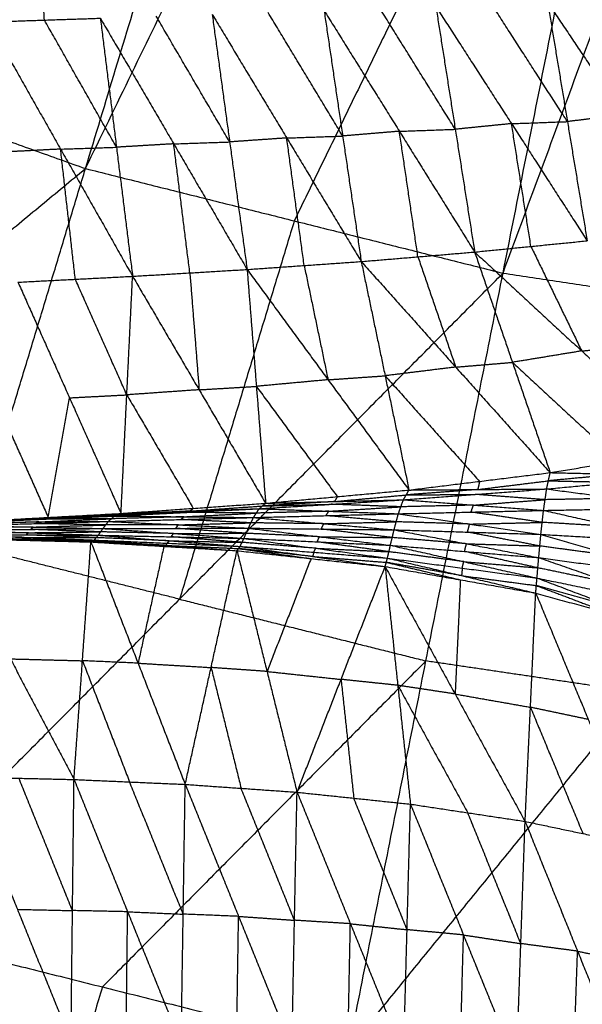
# Model space of a CAD drawing. Header units: millimetres. Extents: x -106 to 110, y -96 to 120.
# Tile 525 of 656: x -11.28 to -5.78, y -37.29 to -27.66. Entities that reach past the tile are written whole.
import ezdxf

# ---------------------------------------------------------------- set-up
doc = ezdxf.new("R2010")
doc.units = ezdxf.units.MM
doc.header["$MEASUREMENT"] = 0
doc.layers.add('Default', color=7, linetype='Continuous', true_color=0x000000)

msp = doc.modelspace()

# ---------------------------------------------------------------- linework, layer by layer
at = {"layer": 'Default'}
for points in [[(-14.606, -27.6985, 3.8092), (-11.4936, -20.1845, 3.779), (-8.3812, -12.6706, 3.7488)], [(-14.606, -27.6985, 3.8092), (-10.2622, -20.6251, 3.779), (-5.9183, -13.5518, 3.7488)], [(-10.6401, -29.1175, 3.8092), (-8.2792, -21.3346, 3.779), (-5.9183, -13.5518, 3.7488)], [(-10.6401, -29.1175, 3.8092), (-7.0105, -21.6524, 3.779), (-3.3809, -14.1874, 3.7488)], [(-6.5543, -30.1409, 3.8092), (-4.9676, -22.1642, 3.779), (-3.3809, -14.1874, 3.7488)], [(-6.5543, -30.1409, 3.8092), (-3.6739, -22.3561, 3.779), (-0.7935, -14.5712, 3.7488)], [(-8.2792, -21.3346, 3.779), (-10.4512, -24.8713, 3.7941), (-12.6231, -28.408, 3.8092)], [(-4.9676, -22.1642, 3.779), (-6.7824, -25.8967, 3.7941), (-8.5972, -29.6292, 3.8092)], [(-11.0416, -27.6653, -2.7324), (-11.0877, -27.0056, -2.8125), (-11.1339, -26.3458, -2.8927)], [(-7.2115, -27.5329, -2.5517), (-7.0217, -28.7336, -2.0772), (-6.8319, -29.9342, -1.6026)], [(-7.2115, -27.5329, -2.5517), (-6.4711, -28.6784, -2.0482), (-5.7308, -29.824, -1.5447)], [(-5.9241, -28.6585, -2.0042), (-6.2942, -28.0858, -2.256), (-6.6644, -27.513, -2.5078)], [(-6.1174, -27.4931, -2.4638), (-5.9241, -28.6585, -2.0042), (-5.7308, -29.824, -1.5447)], [(-6.1174, -27.4931, -2.4638), (-5.3795, -28.5925, -1.9705), (-4.6417, -29.6918, -1.4772)], [(-9.2292, -28.8574, -2.1834), (-9.5883, -28.243, -2.4412), (-9.9474, -27.6286, -2.699)], [(-9.4, -27.6101, -2.679), (-9.2292, -28.8574, -2.1834), (-9.0584, -30.1048, -1.6879)], [(-9.4, -27.6101, -2.679), (-8.6709, -28.8185, -2.1647), (-7.9418, -30.027, -1.6504)], [(-8.1235, -28.7996, -2.1369), (-8.488, -28.1954, -2.3941), (-8.8526, -27.5911, -2.6512)], [(-8.3052, -27.5722, -2.6235), (-8.1235, -28.7996, -2.1369), (-7.9418, -30.027, -1.6504)], [(-8.3052, -27.5722, -2.6235), (-7.5685, -28.7532, -2.113), (-6.8319, -29.9342, -1.6026)], [(-7.0217, -28.7336, -2.0772), (-7.39, -28.1431, -2.3324), (-7.7583, -27.5526, -2.5876)], [(-14.606, -27.6985, 3.8092), (-12.6231, -28.408, 3.8092), (-10.6401, -29.1175, 3.8092)], [(-11.5885, -27.6836, -2.7457), (-11.0416, -27.6653, -2.7324), (-10.4947, -27.6471, -2.7191)], [(-11.5885, -27.6836, -2.7457), (-10.8838, -28.9275, -2.2306), (-10.1791, -30.1714, -1.7155)], [(-10.3369, -28.9092, -2.2173), (-10.6893, -28.2873, -2.4749), (-11.0416, -27.6653, -2.7324)], [(-10.4947, -27.6471, -2.7191), (-10.3369, -28.9092, -2.2173), (-10.1791, -30.1714, -1.7155)], [(-10.4947, -27.6471, -2.7191), (-9.7766, -28.876, -2.2035), (-9.0584, -30.1048, -1.6879)], [(-5.3795, -28.5925, -1.9705), (-5.6518, -28.6255, -1.9874), (-5.9241, -28.6585, -2.0042)], [(-6.4711, -28.6784, -2.0482), (-6.7464, -28.706, -2.0627), (-7.0217, -28.7336, -2.0772)], [(-6.4711, -28.6784, -2.0482), (-6.1976, -28.6685, -2.0262), (-5.9241, -28.6585, -2.0042)], [(-6.2813, -29.8791, -1.5737), (-6.3762, -29.2788, -1.8109), (-6.4711, -28.6784, -2.0482)], [(-7.5685, -28.7532, -2.113), (-7.846, -28.7764, -2.125), (-8.1235, -28.7996, -2.1369)], [(-7.5685, -28.7532, -2.113), (-7.2951, -28.7434, -2.0951), (-7.0217, -28.7336, -2.0772)], [(-7.3868, -29.9806, -1.6265), (-7.4777, -29.3669, -1.8698), (-7.5685, -28.7532, -2.113)], [(-9.7766, -28.876, -2.2035), (-10.0567, -28.8926, -2.2104), (-10.3369, -28.9092, -2.2173)], [(-9.7766, -28.876, -2.2035), (-9.5029, -28.8667, -2.1934), (-9.2292, -28.8574, -2.1834)], [(-9.6188, -30.1381, -1.7017), (-9.6977, -29.507, -1.9526), (-9.7766, -28.876, -2.2035)], [(-8.6709, -28.8185, -2.1647), (-8.95, -28.838, -2.174), (-9.2292, -28.8574, -2.1834)], [(-8.6709, -28.8185, -2.1647), (-8.3972, -28.8091, -2.1508), (-8.1235, -28.7996, -2.1369)], [(-8.5001, -30.0659, -1.6691), (-8.5855, -29.4422, -1.9169), (-8.6709, -28.8185, -2.1647)], [(-10.8838, -28.9275, -2.2306), (-11.1642, -28.9419, -2.2353), (-11.4446, -28.9564, -2.2401)], [(-10.8838, -28.9275, -2.2306), (-10.6104, -28.9184, -2.224), (-10.3369, -28.9092, -2.2173)], [(-10.7399, -30.2003, -1.725), (-10.8119, -29.5639, -1.9778), (-10.8838, -28.9275, -2.2306)], [(-17.5657, -34.8437, 3.8611), (-14.1029, -31.9806, 3.8351), (-10.6401, -29.1175, 3.8092)], [(-12.8852, -36.5184, 3.8611), (-11.7627, -32.818, 3.8351), (-10.6401, -29.1175, 3.8092)], [(-10.6401, -29.1175, 3.8092), (-8.5972, -29.6292, 3.8092), (-6.5543, -30.1409, 3.8092)], [(-8.5972, -29.6292, 3.8092), (-9.1585, -31.4794, 3.8222), (-9.7197, -33.3297, 3.8351)], [(-6.8319, -29.9342, -1.6026), (-6.2813, -29.8791, -1.5737), (-5.7308, -29.824, -1.5447)], [(-7.9418, -30.027, -1.6504), (-7.3868, -29.9806, -1.6265), (-6.8319, -29.9342, -1.6026)], [(-6.8319, -29.9342, -1.6026), (-6.4623, -31.0131, -0.7574), (-6.0927, -32.092, 0.0878)], [(-6.8319, -29.9342, -1.6026), (-5.7843, -30.9017, -0.7587), (-4.7367, -31.8692, 0.0852)], [(-6.2813, -29.8791, -1.5737), (-6.0328, -30.3904, -1.1662), (-5.7843, -30.9017, -0.7587)], [(-9.0584, -30.1048, -1.6879), (-8.5001, -30.0659, -1.6691), (-7.9418, -30.027, -1.6504)], [(-7.9418, -30.027, -1.6504), (-7.7081, -31.1445, -0.78), (-7.4743, -32.262, 0.0903)], [(-7.9418, -30.027, -1.6504), (-7.0173, -31.0595, -0.7813), (-6.0927, -32.092, 0.0878)], [(-7.3868, -29.9806, -1.6265), (-7.202, -30.52, -1.2039), (-7.0173, -31.0595, -0.7813)], [(-12.8852, -36.5184, 3.8611), (-9.7197, -33.3297, 3.8351), (-6.5543, -30.1409, 3.8092)], [(-10.1791, -30.1714, -1.7155), (-9.6188, -30.1381, -1.7017), (-9.0584, -30.1048, -1.6879)], [(-9.6188, -30.1381, -1.7017), (-9.5735, -30.7098, -1.2565), (-9.5282, -31.2814, -0.8113)], [(-9.0584, -30.1048, -1.6879), (-8.9679, -31.2481, -0.7975), (-8.8773, -32.3915, 0.0929)], [(-9.0584, -30.1048, -1.6879), (-8.2664, -31.1834, -0.7988), (-7.4743, -32.262, 0.0903)], [(-8.5001, -30.0659, -1.6691), (-8.3832, -30.6247, -1.2339), (-8.2664, -31.1834, -0.7988)], [(-8.0631, -37.7263, 3.8611), (-7.3087, -33.9336, 3.8351), (-6.5543, -30.1409, 3.8092)], [(-6.5543, -30.1409, 3.8092), (-4.4711, -30.45, 3.8092), (-2.3878, -30.759, 3.8092)], [(-11.3006, -30.2292, -1.7344), (-10.7399, -30.2003, -1.725), (-10.1791, -30.1714, -1.7155)], [(-11.3006, -30.2292, -1.7344), (-10.7965, -31.3601, -0.8194), (-10.2924, -32.4909, 0.0957)], [(-10.2358, -31.3312, -0.8099), (-10.4878, -30.7657, -1.2674), (-10.7399, -30.2003, -1.725)], [(-10.2924, -32.4909, 0.0957), (-10.2358, -31.3312, -0.8099), (-10.1791, -30.1714, -1.7155)], [(-10.1791, -30.1714, -1.7155), (-9.5282, -31.2814, -0.8113), (-8.8773, -32.3915, 0.0929)], [(-8.0631, -37.7263, 3.8611), (-5.2255, -34.2426, 3.8351), (-2.3878, -30.759, 3.8092)], [(-5.7843, -30.9017, -0.7587), (-6.1233, -30.9574, -0.7581), (-6.4623, -31.0131, -0.7574)], [(-5.7843, -30.9017, -0.7587), (-5.509, -30.8741, -0.7442), (-5.2337, -30.8466, -0.7297)], [(-7.0173, -31.0595, -0.7813), (-7.3627, -31.102, -0.7807), (-7.7081, -31.1445, -0.78)], [(-7.0173, -31.0595, -0.7813), (-6.7398, -31.0363, -0.7694), (-6.4623, -31.0131, -0.7574)], [(-6.4623, -31.0131, -0.7574), (-5.9385, -31.4969, -0.3355), (-5.4147, -31.9806, 0.0865)], [(-8.2664, -31.1834, -0.7988), (-8.6171, -31.2158, -0.7981), (-8.9679, -31.2481, -0.7975)], [(-8.2664, -31.1834, -0.7988), (-7.9872, -31.164, -0.7894), (-7.7081, -31.1445, -0.78)], [(-7.7081, -31.1445, -0.78), (-7.2458, -31.6608, -0.3455), (-6.7835, -32.177, 0.089)], [(-9.5282, -31.2814, -0.8113), (-9.882, -31.3063, -0.8106), (-10.2358, -31.3312, -0.8099)], [(-9.5282, -31.2814, -0.8113), (-9.2481, -31.2648, -0.8044), (-8.9679, -31.2481, -0.7975)], [(-8.9679, -31.2481, -0.7975), (-8.5718, -31.7874, -0.3529), (-8.1758, -32.3267, 0.0916)], [(-11.0046, -32.5299, 0.0972), (-10.9005, -31.945, -0.3611), (-10.7965, -31.3601, -0.8194)], [(-10.7965, -31.3601, -0.8194), (-10.5161, -31.3456, -0.8146), (-10.2358, -31.3312, -0.8099)], [(-10.2358, -31.3312, -0.8099), (-9.9103, -31.8862, -0.3578), (-9.5848, -32.4412, 0.0943)], [(-11.5087, -31.399, -0.8179), (-11.2566, -31.9644, -0.3603), (-11.0046, -32.5299, 0.0972)], [(-6.0927, -32.092, 0.0878), (-5.4147, -31.9806, 0.0865), (-4.7367, -31.8692, 0.0852)], [(-7.4743, -32.262, 0.0903), (-6.7835, -32.177, 0.089), (-6.0927, -32.092, 0.0878)], [(-6.1274, -32.2518, -0.13), (-6.1101, -32.1719, -0.0211), (-6.0927, -32.092, 0.0878)], [(-6.1274, -32.2518, -0.13), (-5.4317, -32.1862, -0.1791), (-4.7361, -32.1207, -0.2282)], [(-5.4144, -32.1064, -0.0702), (-5.7622, -32.1391, -0.0457), (-6.1101, -32.1719, -0.0211)], [(-6.0927, -32.092, 0.0878), (-5.4144, -32.1064, -0.0702), (-4.7361, -32.1207, -0.2282)], [(-8.8773, -32.3915, 0.0929), (-8.1758, -32.3267, 0.0916), (-7.4743, -32.262, 0.0903)], [(-7.5295, -32.3579, -0.0502), (-6.8284, -32.3048, -0.0901), (-6.1274, -32.2518, -0.13)], [(-7.5295, -32.3579, -0.0502), (-7.5019, -32.3099, 0.0201), (-7.4743, -32.262, 0.0903)], [(-6.8009, -32.2569, -0.0198), (-7.1514, -32.2834, 0.0001), (-7.5019, -32.3099, 0.0201)], [(-7.4743, -32.262, 0.0903), (-6.8009, -32.2569, -0.0198), (-6.1274, -32.2518, -0.13)], [(-6.8009, -32.2569, -0.0198), (-6.4555, -32.2144, -0.0205), (-6.1101, -32.1719, -0.0211)], [(-6.7835, -32.177, 0.089), (-6.7922, -32.217, 0.0346), (-6.8009, -32.2569, -0.0198)], [(-6.1576, -32.4614, -0.2676), (-6.1425, -32.3566, -0.1988), (-6.1274, -32.2518, -0.13)], [(-6.1274, -32.2518, -0.13), (-5.4316, -32.3434, -0.2741), (-4.7357, -32.4351, -0.4182)], [(-6.1101, -32.1719, -0.0211), (-5.7709, -32.1791, -0.1001), (-5.4317, -32.1862, -0.1791)], [(-8.9399, -32.4446, 0.0106), (-8.2347, -32.4012, -0.0198), (-7.5295, -32.3579, -0.0502)], [(-8.8773, -32.3915, 0.0929), (-8.2034, -32.3747, 0.0214), (-7.5295, -32.3579, -0.0502)], [(-8.2034, -32.3747, 0.0214), (-7.8527, -32.3423, 0.0207), (-7.5019, -32.3099, 0.0201)], [(-8.1758, -32.3267, 0.0916), (-8.1896, -32.3507, 0.0565), (-8.2034, -32.3747, 0.0214)], [(-7.5782, -32.4942, -0.145), (-7.5538, -32.4261, -0.0976), (-7.5295, -32.3579, -0.0502)], [(-7.5295, -32.3579, -0.0502), (-6.8436, -32.4097, -0.1589), (-6.1576, -32.4614, -0.2676)], [(-7.5019, -32.3099, 0.0201), (-7.1652, -32.3074, -0.035), (-6.8284, -32.3048, -0.0901)], [(-6.8436, -32.4097, -0.1589), (-6.493, -32.3831, -0.1788), (-6.1425, -32.3566, -0.1988)], [(-6.1425, -32.3566, -0.1988), (-6.4855, -32.3307, -0.1444), (-6.8284, -32.3048, -0.0901)], [(-5.4316, -32.3434, -0.2741), (-5.787, -32.35, -0.2364), (-6.1425, -32.3566, -0.1988)], [(-10.3573, -32.5166, 0.0532), (-9.6486, -32.4806, 0.0319), (-8.9399, -32.4446, 0.0106)], [(-10.2924, -32.4909, 0.0957), (-9.5848, -32.4412, 0.0943), (-8.8773, -32.3915, 0.0929)], [(-10.2924, -32.4909, 0.0957), (-9.6161, -32.4678, 0.0531), (-8.9399, -32.4446, 0.0106)], [(-9.6161, -32.4678, 0.0531), (-9.2624, -32.4429, 0.0525), (-8.9086, -32.418, 0.0518)], [(-9.5848, -32.4412, 0.0943), (-9.6005, -32.4545, 0.0737), (-9.6161, -32.4678, 0.0531)], [(-8.9962, -32.5309, -0.0516), (-8.968, -32.4877, -0.0205), (-8.9399, -32.4446, 0.0106)], [(-8.9399, -32.4446, 0.0106), (-8.9086, -32.418, 0.0518), (-8.8773, -32.3915, 0.0929)], [(-8.9399, -32.4446, 0.0106), (-8.259, -32.4694, -0.0672), (-7.5782, -32.4942, -0.145)], [(-8.2034, -32.3747, 0.0214), (-8.556, -32.3963, 0.0366), (-8.9086, -32.418, 0.0518)], [(-8.9086, -32.418, 0.0518), (-8.5717, -32.4096, 0.016), (-8.2347, -32.4012, -0.0198)], [(-8.259, -32.4694, -0.0672), (-7.9064, -32.4477, -0.0824), (-7.5538, -32.4261, -0.0976)], [(-7.5538, -32.4261, -0.0976), (-7.8943, -32.4136, -0.0587), (-8.2347, -32.4012, -0.0198)], [(-6.8436, -32.4097, -0.1589), (-7.1987, -32.4179, -0.1283), (-7.5538, -32.4261, -0.0976)], [(-6.8679, -32.4778, -0.2063), (-6.8557, -32.4437, -0.1826), (-6.8436, -32.4097, -0.1589)], [(-6.1576, -32.4614, -0.2676), (-5.4467, -32.4483, -0.3429), (-4.7357, -32.4351, -0.4182)], [(-11.7783, -32.5784, 0.0802), (-11.0678, -32.5475, 0.0667), (-10.3573, -32.5166, 0.0532)], [(-11.037, -32.5427, 0.076), (-11.3923, -32.5582, 0.0827), (-11.7475, -32.5736, 0.0894)], [(-11.7475, -32.5736, 0.0894), (-11.4077, -32.5606, 0.0781), (-11.0678, -32.5475, 0.0667)], [(-11.7168, -32.5688, 0.0987), (-11.0046, -32.5299, 0.0972), (-10.2924, -32.4909, 0.0957)], [(-11.7168, -32.5688, 0.0987), (-11.037, -32.5427, 0.076), (-10.3573, -32.5166, 0.0532)], [(-11.0971, -32.574, 0.047), (-10.7419, -32.5585, 0.0403), (-10.3866, -32.5431, 0.0335)], [(-10.3866, -32.5431, 0.0335), (-10.7272, -32.5453, 0.0501), (-11.0678, -32.5475, 0.0667)], [(-11.037, -32.5427, 0.076), (-10.6809, -32.5232, 0.0752), (-10.3248, -32.5038, 0.0745)], [(-11.0046, -32.5299, 0.0972), (-11.0208, -32.5363, 0.0866), (-11.037, -32.5427, 0.076)], [(-10.4159, -32.5695, 0.0138), (-10.3866, -32.5431, 0.0335), (-10.3573, -32.5166, 0.0532)], [(-10.4159, -32.5695, 0.0138), (-9.706, -32.5502, -0.0189), (-8.9962, -32.5309, -0.0516)], [(-9.6767, -32.5237, 0.0008), (-10.0317, -32.5334, 0.0172), (-10.3866, -32.5431, 0.0335)], [(-10.3573, -32.5166, 0.0532), (-10.3248, -32.5038, 0.0745), (-10.2924, -32.4909, 0.0957)], [(-10.3573, -32.5166, 0.0532), (-9.6767, -32.5237, 0.0008), (-8.9962, -32.5309, -0.0516)], [(-9.6161, -32.4678, 0.0531), (-9.9705, -32.4858, 0.0638), (-10.3248, -32.5038, 0.0745)], [(-10.3248, -32.5038, 0.0745), (-9.9867, -32.4922, 0.0532), (-9.6486, -32.4806, 0.0319)], [(-9.706, -32.5502, -0.0189), (-9.6914, -32.537, -0.0091), (-9.6767, -32.5237, 0.0008)], [(-9.0211, -32.5831, -0.0581), (-9.3636, -32.5667, -0.0385), (-9.706, -32.5502, -0.0189)], [(-9.6767, -32.5237, 0.0008), (-9.3224, -32.5057, -0.0099), (-8.968, -32.4877, -0.0205)], [(-8.968, -32.4877, -0.0205), (-9.3083, -32.4842, 0.0057), (-9.6486, -32.4806, 0.0319)], [(-9.0461, -32.6354, -0.0645), (-9.0211, -32.5831, -0.0581), (-8.9962, -32.5309, -0.0516)], [(-8.9962, -32.5309, -0.0516), (-8.2872, -32.5126, -0.0983), (-7.5782, -32.4942, -0.145)], [(-8.9962, -32.5309, -0.0516), (-8.3083, -32.5911, -0.1088), (-7.6204, -32.6513, -0.166)], [(-8.259, -32.4694, -0.0672), (-8.6135, -32.4786, -0.0439), (-8.968, -32.4877, -0.0205)], [(-8.2872, -32.5126, -0.0983), (-8.2731, -32.491, -0.0828), (-8.259, -32.4694, -0.0672)], [(-7.5993, -32.5728, -0.1555), (-7.9433, -32.5427, -0.1269), (-8.2872, -32.5126, -0.0983)], [(-7.6204, -32.6513, -0.166), (-7.5993, -32.5728, -0.1555), (-7.5782, -32.4942, -0.145)], [(-7.5782, -32.4942, -0.145), (-6.8679, -32.4778, -0.2063), (-6.1576, -32.4614, -0.2676)], [(-7.5782, -32.4942, -0.145), (-6.8808, -32.5949, -0.2222), (-6.1834, -32.6955, -0.2994)], [(-6.1705, -32.5785, -0.2835), (-6.5192, -32.5281, -0.2449), (-6.8679, -32.4778, -0.2063)], [(-6.1834, -32.6955, -0.2994), (-6.1705, -32.5785, -0.2835), (-6.1576, -32.4614, -0.2676)], [(-6.1576, -32.4614, -0.2676), (-5.4466, -32.6207, -0.3654), (-4.7355, -32.7801, -0.4633)], [(-11.8839, -32.6558, 0.0508), (-11.176, -32.6471, 0.0286), (-10.4682, -32.6385, 0.0064)], [(-11.1511, -32.6243, 0.0308), (-11.505, -32.6286, 0.0419), (-11.8589, -32.6329, 0.0529)], [(-11.834, -32.6101, 0.0551), (-11.125, -32.5898, 0.0345), (-10.4159, -32.5695, 0.0138)], [(-11.834, -32.6101, 0.0551), (-11.1511, -32.6243, 0.0308), (-10.4682, -32.6385, 0.0064)], [(-11.0971, -32.574, 0.047), (-11.4517, -32.5841, 0.0573), (-11.8062, -32.5942, 0.0677)], [(-11.7783, -32.5784, 0.0802), (-11.0971, -32.574, 0.047), (-10.4159, -32.5695, 0.0138)], [(-11.176, -32.6471, 0.0286), (-11.1636, -32.6357, 0.0297), (-11.1511, -32.6243, 0.0308)], [(-10.4911, -32.6712, 0.013), (-10.8336, -32.6592, 0.0208), (-11.176, -32.6471, 0.0286)], [(-11.1511, -32.6243, 0.0308), (-10.7966, -32.6142, 0.0204), (-10.4421, -32.604, 0.0101)], [(-11.125, -32.5898, 0.0345), (-11.111, -32.5819, 0.0408), (-11.0971, -32.574, 0.047)], [(-10.4421, -32.604, 0.0101), (-10.7835, -32.5969, 0.0223), (-11.125, -32.5898, 0.0345)], [(-10.514, -32.7039, 0.0196), (-10.4911, -32.6712, 0.013), (-10.4682, -32.6385, 0.0064)], [(-10.4682, -32.6385, 0.0064), (-10.4421, -32.604, 0.0101), (-10.4159, -32.5695, 0.0138)], [(-10.4682, -32.6385, 0.0064), (-9.7571, -32.6369, -0.0291), (-9.0461, -32.6354, -0.0645)], [(-10.4682, -32.6385, 0.0064), (-9.7789, -32.6868, -0.0187), (-9.0896, -32.7351, -0.0439)], [(-9.731, -32.6025, -0.0253), (-10.0865, -32.6032, -0.0076), (-10.4421, -32.604, 0.0101)], [(-10.4159, -32.5695, 0.0138), (-9.731, -32.6025, -0.0253), (-9.0461, -32.6354, -0.0645)], [(-9.7571, -32.6369, -0.0291), (-9.7441, -32.6197, -0.0272), (-9.731, -32.6025, -0.0253)], [(-9.0678, -32.6852, -0.0542), (-9.4125, -32.6611, -0.0416), (-9.7571, -32.6369, -0.0291)], [(-9.731, -32.6025, -0.0253), (-9.3761, -32.5928, -0.0417), (-9.0211, -32.5831, -0.0581)], [(-9.0896, -32.7351, -0.0439), (-9.0678, -32.6852, -0.0542), (-9.0461, -32.6354, -0.0645)], [(-9.0461, -32.6354, -0.0645), (-8.3511, -32.719, -0.0996), (-7.6561, -32.8025, -0.1348)], [(-9.0461, -32.6354, -0.0645), (-8.3333, -32.6433, -0.1153), (-7.6204, -32.6513, -0.166)], [(-8.3083, -32.5911, -0.1088), (-8.6647, -32.5871, -0.0835), (-9.0211, -32.5831, -0.0581)], [(-8.3333, -32.6433, -0.1153), (-8.3208, -32.6172, -0.112), (-8.3083, -32.5911, -0.1088)], [(-7.6383, -32.7269, -0.1504), (-7.9858, -32.6851, -0.1328), (-8.3333, -32.6433, -0.1153)], [(-8.3083, -32.5911, -0.1088), (-7.9538, -32.5819, -0.1322), (-7.5993, -32.5728, -0.1555)], [(-6.8808, -32.5949, -0.2222), (-7.2401, -32.5838, -0.1889), (-7.5993, -32.5728, -0.1555)], [(-6.9019, -32.6734, -0.2327), (-6.8914, -32.6341, -0.2275), (-6.8808, -32.5949, -0.2222)], [(-6.8808, -32.5949, -0.2222), (-6.5257, -32.5867, -0.2529), (-6.1705, -32.5785, -0.2835)], [(-5.4466, -32.6207, -0.3654), (-5.8086, -32.5996, -0.3245), (-6.1705, -32.5785, -0.2835)], [(-11.9978, -32.7333, 0.0993), (-11.3752, -33.9134, -0.8224), (-10.7525, -35.0934, -1.7441)], [(-11.9978, -32.7333, 0.0993), (-11.2924, -32.7517, 0.0982), (-10.5869, -32.7701, 0.097)], [(-11.2763, -32.7487, 0.0899), (-11.629, -32.7395, 0.0905), (-11.9817, -32.7303, 0.091)], [(-11.9657, -32.7272, 0.0828), (-11.2763, -32.7487, 0.0899), (-10.5869, -32.7701, 0.097)], [(-11.9657, -32.7272, 0.0828), (-11.2596, -32.7392, 0.07), (-10.5536, -32.7512, 0.0573)], [(-11.2406, -32.725, 0.0583), (-11.5937, -32.719, 0.0647), (-11.9467, -32.713, 0.0711)], [(-11.9277, -32.6988, 0.0594), (-11.2406, -32.725, 0.0583), (-10.5536, -32.7512, 0.0573)], [(-11.9277, -32.6988, 0.0594), (-11.2209, -32.7013, 0.0395), (-10.514, -32.7039, 0.0196)], [(-11.1989, -32.6798, 0.0352), (-11.5524, -32.6786, 0.0451), (-11.9058, -32.6773, 0.0551)], [(-11.8839, -32.6558, 0.0508), (-11.1989, -32.6798, 0.0352), (-10.514, -32.7039, 0.0196)], [(-11.2596, -32.7392, 0.07), (-11.268, -32.7439, 0.08), (-11.2763, -32.7487, 0.0899)], [(-11.2596, -32.7392, 0.07), (-11.2501, -32.7321, 0.0642), (-11.2406, -32.725, 0.0583)], [(-11.2406, -32.725, 0.0583), (-10.8872, -32.7263, 0.0484), (-10.5338, -32.7275, 0.0385)], [(-11.2209, -32.7013, 0.0395), (-11.2099, -32.6906, 0.0374), (-11.1989, -32.6798, 0.0352)], [(-10.5338, -32.7275, 0.0385), (-10.8773, -32.7144, 0.039), (-11.2209, -32.7013, 0.0395)], [(-11.1989, -32.6798, 0.0352), (-10.845, -32.6755, 0.0241), (-10.4911, -32.6712, 0.013)], [(-10.5536, -32.7512, 0.0573), (-10.5338, -32.7275, 0.0385), (-10.514, -32.7039, 0.0196)], [(-9.8204, -32.7585, 0.0181), (-10.1771, -32.743, 0.0283), (-10.5338, -32.7275, 0.0385)], [(-10.514, -32.7039, 0.0196), (-9.8204, -32.7585, 0.0181), (-9.1268, -32.8131, 0.0167)], [(-10.514, -32.7039, 0.0196), (-9.8018, -32.7195, -0.0121), (-9.0896, -32.7351, -0.0439)], [(-9.7789, -32.6868, -0.0187), (-10.135, -32.679, -0.0029), (-10.4911, -32.6712, 0.013)], [(-9.8018, -32.7195, -0.0121), (-9.7903, -32.7031, -0.0154), (-9.7789, -32.6868, -0.0187)], [(-9.1082, -32.7741, -0.0136), (-9.455, -32.7468, -0.0129), (-9.8018, -32.7195, -0.0121)], [(-9.7789, -32.6868, -0.0187), (-9.4234, -32.686, -0.0365), (-9.0678, -32.6852, -0.0542)], [(-9.1268, -32.8131, 0.0167), (-9.1082, -32.7741, -0.0136), (-9.0896, -32.7351, -0.0439)], [(-9.0896, -32.7351, -0.0439), (-8.3875, -32.8317, -0.0426), (-7.6855, -32.9283, -0.0413)], [(-9.0896, -32.7351, -0.0439), (-8.3729, -32.7688, -0.0893), (-7.6561, -32.8025, -0.1348)], [(-8.3511, -32.719, -0.0996), (-8.7095, -32.7021, -0.0769), (-9.0678, -32.6852, -0.0542)], [(-8.3729, -32.7688, -0.0893), (-8.362, -32.7439, -0.0945), (-8.3511, -32.719, -0.0996)], [(-8.3511, -32.719, -0.0996), (-7.9947, -32.7229, -0.125), (-7.6383, -32.7269, -0.1504)], [(-7.6561, -32.8025, -0.1348), (-7.6383, -32.7269, -0.1504), (-7.6204, -32.6513, -0.166)], [(-6.9126, -32.7874, -0.2101), (-7.2754, -32.7572, -0.1802), (-7.6383, -32.7269, -0.1504)], [(-7.6204, -32.6513, -0.166), (-6.9126, -32.7874, -0.2101), (-6.2047, -32.9235, -0.2541)], [(-7.6204, -32.6513, -0.166), (-6.9019, -32.6734, -0.2327), (-6.1834, -32.6955, -0.2994)], [(-6.1941, -32.8095, -0.2768), (-6.548, -32.7414, -0.2547), (-6.9019, -32.6734, -0.2327)], [(-6.2047, -32.9235, -0.2541), (-6.1941, -32.8095, -0.2768), (-6.1834, -32.6955, -0.2994)], [(-6.1834, -32.6955, -0.2994), (-5.4595, -32.9081, -0.3501), (-4.7357, -33.1208, -0.4007)], [(-6.1834, -32.6955, -0.2994), (-5.4595, -32.7378, -0.3813), (-4.7355, -32.7801, -0.4633)], [(-9.7197, -33.3297, 3.8351), (-10.7412, -33.0738, 3.8351), (-11.7627, -32.818, 3.8351)], [(-11.2763, -32.7487, 0.0899), (-10.9233, -32.7547, 0.0835), (-10.5703, -32.7607, 0.0771)], [(-10.7525, -35.0934, -1.7441), (-10.6697, -33.9317, -0.8236), (-10.5869, -32.7701, 0.097)], [(-10.5869, -32.7701, 0.097), (-10.5703, -32.7607, 0.0771), (-10.5536, -32.7512, 0.0573)], [(-10.5869, -32.7701, 0.097), (-10.1256, -33.9556, -0.8083), (-9.6643, -35.1411, -1.7136)], [(-10.5869, -32.7701, 0.097), (-9.8723, -32.8128, 0.0961), (-9.1577, -32.8555, 0.0952)], [(-10.5703, -32.7607, 0.0771), (-10.2213, -32.7867, 0.0866), (-9.8723, -32.8128, 0.0961)], [(-9.8557, -32.8034, 0.0763), (-10.213, -32.782, 0.0767), (-10.5703, -32.7607, 0.0771)], [(-10.5536, -32.7512, 0.0573), (-9.8557, -32.8034, 0.0763), (-9.1577, -32.8555, 0.0952)], [(-10.5536, -32.7512, 0.0573), (-9.8402, -32.7822, 0.037), (-9.1268, -32.8131, 0.0167)], [(-9.8723, -32.8128, 0.0961), (-9.999, -33.3842, -0.3561), (-10.1256, -33.9556, -0.8083)], [(-9.8402, -32.7822, 0.037), (-9.8479, -32.7928, 0.0566), (-9.8557, -32.8034, 0.0763)], [(-9.8557, -32.8034, 0.0763), (-9.4989, -32.8188, 0.0661), (-9.1422, -32.8343, 0.0559)], [(-9.8402, -32.7822, 0.037), (-9.8303, -32.7703, 0.0276), (-9.8204, -32.7585, 0.0181)], [(-9.8204, -32.7585, 0.0181), (-9.4643, -32.7663, 0.0023), (-9.1082, -32.7741, -0.0136)], [(-9.1577, -32.8555, 0.0952), (-9.1422, -32.8343, 0.0559), (-9.1268, -32.8131, 0.0167)], [(-9.1422, -32.8343, 0.0559), (-8.7876, -32.8837, 0.0753), (-8.433, -32.933, 0.0947)], [(-8.4176, -32.9118, 0.0554), (-8.7799, -32.8731, 0.0557), (-9.1422, -32.8343, 0.0559)], [(-9.1268, -32.8131, 0.0167), (-8.4176, -32.9118, 0.0554), (-7.7083, -33.0105, 0.0942)], [(-9.1268, -32.8131, 0.0167), (-8.4061, -32.8707, -0.0123), (-7.6855, -32.9283, -0.0413)], [(-8.3875, -32.8317, -0.0426), (-8.7478, -32.8029, -0.0281), (-9.1082, -32.7741, -0.0136)], [(-8.4061, -32.8707, -0.0123), (-8.3968, -32.8512, -0.0275), (-8.3875, -32.8317, -0.0426)], [(-8.3875, -32.8317, -0.0426), (-8.0292, -32.8486, -0.0653), (-7.6708, -32.8654, -0.088)], [(-7.6708, -32.8654, -0.088), (-8.0218, -32.8171, -0.0887), (-8.3729, -32.7688, -0.0893)], [(-7.6855, -32.9283, -0.0413), (-7.6708, -32.8654, -0.088), (-7.6561, -32.8025, -0.1348)], [(-7.6561, -32.8025, -0.1348), (-6.9388, -32.9627, -0.1261), (-6.2216, -33.1229, -0.1174)], [(-7.6561, -32.8025, -0.1348), (-6.9304, -32.863, -0.1945), (-6.2047, -32.9235, -0.2541)], [(-6.9304, -32.863, -0.1945), (-6.9215, -32.8252, -0.2023), (-6.9126, -32.7874, -0.2101)], [(-6.9126, -32.7874, -0.2101), (-6.5533, -32.7984, -0.2434), (-6.1941, -32.8095, -0.2768)], [(-5.4595, -32.9081, -0.3501), (-5.8268, -32.8588, -0.3134), (-6.1941, -32.8095, -0.2768)], [(-9.6643, -35.1411, -1.7136), (-9.411, -33.9983, -0.8092), (-9.1577, -32.8555, 0.0952)], [(-9.1577, -32.8555, 0.0952), (-8.8638, -34.0366, -0.7888), (-8.5699, -35.2178, -1.6728)], [(-9.1577, -32.8555, 0.0952), (-8.433, -32.933, 0.0947), (-7.7083, -33.0105, 0.0942)], [(-8.433, -32.933, 0.0947), (-8.6484, -33.4848, -0.347), (-8.8638, -34.0366, -0.7888)], [(-8.4061, -32.8707, -0.0123), (-8.4118, -32.8913, 0.0215), (-8.4176, -32.9118, 0.0554)], [(-8.4176, -32.9118, 0.0554), (-8.0572, -32.9406, 0.0409), (-7.6969, -32.9694, 0.0264)], [(-7.7083, -33.0105, 0.0942), (-7.6969, -32.9694, 0.0264), (-7.6855, -32.9283, -0.0413)], [(-7.6855, -32.9283, -0.0413), (-6.9597, -33.0993, 0.0263), (-6.234, -33.2703, 0.094)], [(-7.6855, -32.9283, -0.0413), (-6.9535, -33.0256, -0.0794), (-6.2216, -33.1229, -0.1174)], [(-6.9388, -32.9627, -0.1261), (-7.3048, -32.9141, -0.1071), (-7.6708, -32.8654, -0.088)], [(-6.2131, -33.0232, -0.1858), (-6.5718, -32.9431, -0.1901), (-6.9304, -32.863, -0.1945)], [(-6.2216, -33.1229, -0.1174), (-6.2131, -33.0232, -0.1858), (-6.2047, -32.9235, -0.2541)], [(-6.2047, -32.9235, -0.2541), (-5.4703, -33.1775, -0.2324), (-4.736, -33.4315, -0.2106)], [(-6.2047, -32.9235, -0.2541), (-5.4702, -33.0221, -0.3274), (-4.7357, -33.1208, -0.4007)], [(-8.5699, -35.2178, -1.6728), (-8.1391, -34.1141, -0.7893), (-7.7083, -33.0105, 0.0942)], [(-7.7083, -33.0105, 0.0942), (-7.5843, -34.1723, -0.7635), (-7.4602, -35.3342, -1.6212)], [(-7.7083, -33.0105, 0.0942), (-7.0233, -34.2569, -0.7324), (-6.3383, -35.5033, -1.5589)], [(-7.7083, -33.0105, 0.0942), (-6.9712, -33.1404, 0.0941), (-6.234, -33.2703, 0.094)], [(-7.6969, -32.9694, 0.0264), (-7.334, -33.0549, 0.0603), (-6.9712, -33.1404, 0.0941)], [(-6.9597, -33.0993, 0.0263), (-7.3283, -33.0344, 0.0264), (-7.6969, -32.9694, 0.0264)], [(-6.9535, -33.0256, -0.0794), (-6.9566, -33.0625, -0.0265), (-6.9597, -33.0993, 0.0263)], [(-6.9535, -33.0256, -0.0794), (-6.9462, -32.9942, -0.1027), (-6.9388, -32.9627, -0.1261)], [(-6.9388, -32.9627, -0.1261), (-6.576, -32.993, -0.1559), (-6.2131, -33.0232, -0.1858)], [(-5.4703, -33.1775, -0.2324), (-5.8417, -33.1004, -0.2091), (-6.2131, -33.0232, -0.1858)], [(-6.9597, -33.0993, 0.0263), (-6.5937, -33.148, 0.0073), (-6.2278, -33.1966, -0.0117)], [(-6.234, -33.2703, 0.094), (-6.2278, -33.1966, -0.0117), (-6.2216, -33.1229, -0.1174)], [(-6.2216, -33.1229, -0.1174), (-5.4791, -33.4028, -0.0111), (-4.7366, -33.6827, 0.0951)], [(-6.2216, -33.1229, -0.1174), (-5.4788, -33.2772, -0.164), (-4.736, -33.4315, -0.2106)], [(-6.9712, -33.1404, 0.0941), (-6.9972, -33.6986, -0.3191), (-7.0233, -34.2569, -0.7324)], [(-6.2278, -33.1966, -0.0117), (-5.8565, -33.3366, 0.0414), (-5.4853, -33.4765, 0.0946)], [(-5.4791, -33.4028, -0.0111), (-5.8534, -33.2997, -0.0114), (-6.2278, -33.1966, -0.0117)], [(-6.3383, -35.5033, -1.5589), (-6.2861, -34.3868, -0.7324), (-6.234, -33.2703, 0.094)], [(-6.234, -33.2703, 0.094), (-5.7201, -34.5061, -0.6961), (-5.2063, -35.7419, -1.4863)], [(-6.234, -33.2703, 0.094), (-5.4853, -33.4765, 0.0946), (-4.7366, -33.6827, 0.0951)], [(-9.7197, -33.3297, 3.8351), (-8.5142, -33.6316, 3.8351), (-7.3087, -33.9336, 3.8351)], [(-11.3752, -33.9134, -0.8224), (-11.0225, -33.9226, -0.823), (-10.6697, -33.9317, -0.8236)], [(-10.6697, -33.9317, -0.8236), (-10.4391, -34.5245, -1.2762), (-10.2084, -35.1172, -1.7289)], [(-10.1256, -33.9556, -0.8083), (-10.3977, -33.9437, -0.8159), (-10.6697, -33.9317, -0.8236)], [(-7.3087, -33.9336, 3.8351), (-8.8914, -35.528, 3.8481), (-10.4742, -37.1224, 3.8611)], [(-10.1256, -33.9556, -0.8083), (-9.7683, -33.977, -0.8087), (-9.411, -33.9983, -0.8092)], [(-5.2255, -34.2426, 3.8351), (-6.2671, -34.0881, 3.8351), (-7.3087, -33.9336, 3.8351)], [(-9.411, -33.9983, -0.8092), (-9.264, -34.5889, -1.2512), (-9.1171, -35.1794, -1.6932)], [(-8.8638, -34.0366, -0.7888), (-9.1374, -34.0175, -0.799), (-9.411, -33.9983, -0.8092)], [(-8.8638, -34.0366, -0.7888), (-8.5014, -34.0754, -0.789), (-8.1391, -34.1141, -0.7893)], [(-8.1391, -34.1141, -0.7893), (-8.0771, -34.695, -1.2182), (-8.015, -35.276, -1.647)], [(-7.5843, -34.1723, -0.7635), (-7.8617, -34.1432, -0.7764), (-8.1391, -34.1141, -0.7893)], [(-7.5843, -34.1723, -0.7635), (-7.2418, -34.7955, -1.1768), (-6.8992, -35.4188, -1.5901)], [(-7.0233, -34.2569, -0.7324), (-7.3038, -34.2146, -0.7479), (-7.5843, -34.1723, -0.7635)], [(-7.0233, -34.2569, -0.7324), (-6.6547, -34.3219, -0.7324), (-6.2861, -34.3868, -0.7324)], [(-6.2861, -34.3868, -0.7324), (-6.0292, -35.0047, -1.1275), (-5.7723, -35.6226, -1.5226)], [(-5.7201, -34.5061, -0.6961), (-6.0031, -34.4465, -0.7143), (-6.2861, -34.3868, -0.7324)], [(-11.831, -35.0685, -1.7655), (-11.3065, -36.3631, -2.2432), (-10.7819, -37.6578, -2.7209)], [(-11.831, -35.0685, -1.7655), (-11.2918, -35.0809, -1.7548), (-10.7525, -35.0934, -1.7441)], [(-10.7672, -36.3756, -2.2325), (-11.0295, -35.7283, -1.9937), (-11.2918, -35.0809, -1.7548)], [(-10.7819, -37.6578, -2.7209), (-10.7672, -36.3756, -2.2325), (-10.7525, -35.0934, -1.7441)], [(-10.7525, -35.0934, -1.7441), (-10.228, -36.3869, -2.2113), (-9.7035, -37.6804, -2.6784)], [(-10.7525, -35.0934, -1.7441), (-10.2084, -35.1172, -1.7289), (-9.6643, -35.1411, -1.7136)], [(-9.6839, -36.4108, -2.196), (-9.9462, -35.764, -1.9624), (-10.2084, -35.1172, -1.7289)], [(-9.7035, -37.6804, -2.6784), (-9.6839, -36.4108, -2.196), (-9.6643, -35.1411, -1.7136)], [(-9.6643, -35.1411, -1.7136), (-9.1421, -36.4318, -2.1669), (-8.6199, -37.7226, -2.6202)], [(-9.6643, -35.1411, -1.7136), (-9.1171, -35.1794, -1.6932), (-8.5699, -35.2178, -1.6728)], [(-8.5949, -36.4702, -2.1465), (-8.856, -35.8248, -1.9199), (-9.1171, -35.1794, -1.6932)], [(-8.6199, -37.7226, -2.6202), (-8.5949, -36.4702, -2.1465), (-8.5699, -35.2178, -1.6728)], [(-8.5699, -35.2178, -1.6728), (-8.0481, -36.5042, -2.109), (-7.5264, -37.7907, -2.5453)], [(-8.5699, -35.2178, -1.6728), (-8.015, -35.276, -1.647), (-7.4602, -35.3342, -1.6212)], [(-7.4933, -36.5624, -2.0833), (-7.7542, -35.9192, -1.8651), (-8.015, -35.276, -1.647)], [(-7.5264, -37.7907, -2.5453), (-7.4933, -36.5624, -2.0833), (-7.4602, -35.3342, -1.6212)], [(-7.4602, -35.3342, -1.6212), (-6.941, -36.6139, -2.0375), (-6.4219, -37.8937, -2.4538)], [(-7.4602, -35.3342, -1.6212), (-6.8992, -35.4188, -1.5901), (-6.3383, -35.5033, -1.5589)], [(-6.3801, -36.6985, -2.0063), (-6.6397, -36.0586, -1.7982), (-6.8992, -35.4188, -1.5901)], [(-6.4219, -37.8937, -2.4538), (-6.3801, -36.6985, -2.0063), (-6.3383, -35.5033, -1.5589)], [(-6.3383, -35.5033, -1.5589), (-5.8249, -36.7725, -1.9527), (-5.3116, -38.0418, -2.3465)], [(-6.3383, -35.5033, -1.5589), (-5.7723, -35.6226, -1.5226), (-5.2063, -35.7419, -1.4863)], [(-11.3065, -36.3631, -2.2432), (-11.0369, -36.3694, -2.2378), (-10.7672, -36.3756, -2.2325)], [(-10.228, -36.3869, -2.2113), (-10.4976, -36.3812, -2.2219), (-10.7672, -36.3756, -2.2325)], [(-10.2427, -37.6691, -2.6997), (-10.2354, -37.028, -2.4555), (-10.228, -36.3869, -2.2113)], [(-10.228, -36.3869, -2.2113), (-9.956, -36.3988, -2.2036), (-9.6839, -36.4108, -2.196)], [(-9.1421, -36.4318, -2.1669), (-9.413, -36.4213, -2.1815), (-9.6839, -36.4108, -2.196)], [(-9.1617, -37.7015, -2.6493), (-9.1519, -37.0667, -2.4081), (-9.1421, -36.4318, -2.1669)], [(-9.1421, -36.4318, -2.1669), (-8.8685, -36.451, -2.1567), (-8.5949, -36.4702, -2.1465)], [(-8.0481, -36.5042, -2.109), (-8.3215, -36.4872, -2.1278), (-8.5949, -36.4702, -2.1465)], [(-12.8852, -36.5184, 3.8611), (-10.4742, -37.1224, 3.8611), (-8.0631, -37.7263, 3.8611)], [(-8.0731, -37.7566, -2.5827), (-8.0606, -37.1304, -2.3459), (-8.0481, -36.5042, -2.109)], [(-8.0481, -36.5042, -2.109), (-7.7707, -36.5333, -2.0962), (-7.4933, -36.5624, -2.0833)], [(-6.941, -36.6139, -2.0375), (-7.2172, -36.5882, -2.0604), (-7.4933, -36.5624, -2.0833)], [(-6.9741, -37.8422, -2.4995), (-6.9576, -37.2281, -2.2685), (-6.941, -36.6139, -2.0375)], [(-6.941, -36.6139, -2.0375), (-6.6606, -36.6562, -2.0219), (-6.3801, -36.6985, -2.0063)], [(-5.8249, -36.7725, -1.9527), (-6.1025, -36.7355, -1.9795), (-6.3801, -36.6985, -2.0063)], [(-5.8667, -37.9677, -2.4002), (-5.8458, -37.3701, -2.1764), (-5.8249, -36.7725, -1.9527)], [(-5.8249, -36.7725, -1.9527), (-5.5419, -36.8322, -1.9346), (-5.2589, -36.8919, -1.9164)], [(-10.4742, -37.1224, 3.8611), (-11.079, -39.1163, 3.8838), (-11.6839, -41.1102, 3.9066)]]:
    msp.add_open_spline(points, degree=2, dxfattribs=at)

doc.saveas('drawing.dxf')
